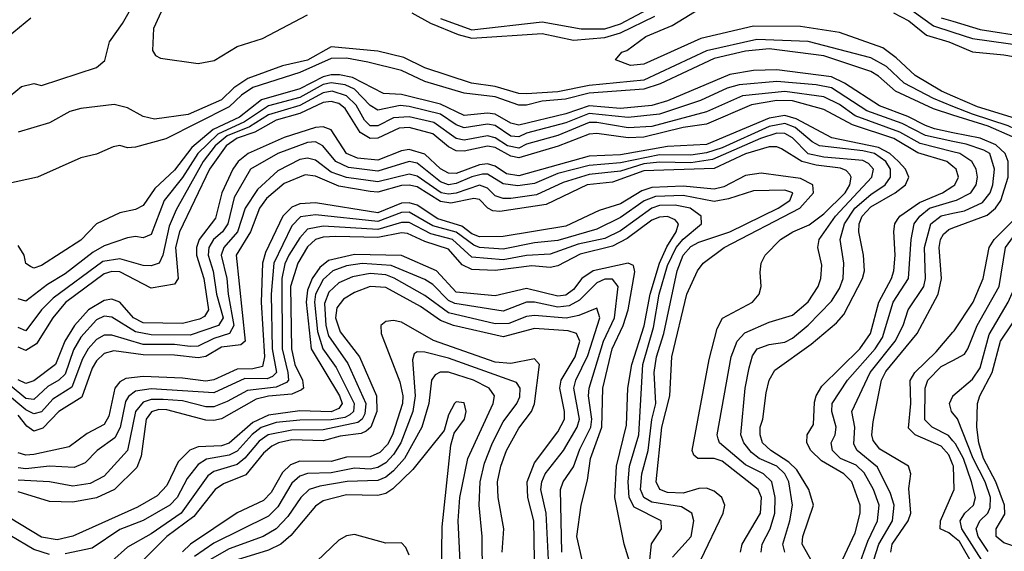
# Model space of a CAD drawing. Header units: inches. Extents: x 884549 to 1028252, y 526810 to 653624.
# Tile 692 of 1056: x 997614 to 1000131, y 573772 to 575133. Entities that reach past the tile are written whole.
import ezdxf

# ---------------------------------------------------------------- set-up
doc = ezdxf.new("R2010")
doc.units = ezdxf.units.IN
doc.header["$MEASUREMENT"] = 0
doc.layers.add('A9597', color=7, linetype='Continuous')
doc.layers.add('B0507', color=7, linetype='Continuous')

msp = doc.modelspace()

# ---------------------------------------------------------------- linework, layer by layer
at = {"layer": 'A9597', "color": 5}
for points, elevation in [([(998010, 575227.8), (997956.1, 575110), (997953.8, 575053.8), (997961.3, 575041.3), (997974, 575034), (998070, 575020.8), (998111.6, 575028.4), (998170, 575064.3), (998235, 575085), (998350, 575145)], 1560), ([(997590, 574938), (997618.6, 574961.4), (997650, 574969.1), (997670, 574964.2), (997810, 575010.3), (997831.3, 575028.7), (997843.8, 575076.2), (997876.7, 575123.3), (997914.7, 575190)], 1560), ([(998690, 575136.2), (998770, 575107.2), (998950, 575127.7), (999049.4, 575109.4), (999110, 575109.8), (999150, 575122.3), (999233.5, 575166.5)], 1580), ([(1000000, 574937.3), (999970.8, 574950), (999903.5, 574990), (999855.3, 575035.3), (999820.5, 575060.5), (999710, 575099.7), (999610, 575115.8), (999490, 575116.6), (999355.2, 575084.8), (999210, 575019.2), (999175.3, 575015.3), (999137.2, 575030), (999153.6, 575050), (999166.2, 575053.8), (999215.3, 575090), (999282.3, 575117.7), (999370, 575171.5)], 1540), ([(997570, 575077.6), (997642.8, 575137.2)], 1580), ([(998616.7, 575150), (998664.3, 575124.3), (998735.1, 575095.1), (998770, 575085.2), (998950, 575097.7), (999030, 575080.7), (999110, 575087.6), (999150, 575099), (999238.2, 575141.8)], 1560), ([(999848.3, 575150), (999887.4, 575130), (999932.8, 575092.8), (999990, 575075.8), (1000000, 575071.6)], 1540), ([(999896, 575156), (999950, 575117.4), (1000000, 575100.9)], 1560), ([(999970, 575137.6), (1000000, 575128.7)], 1580), ([(1000000, 574911), (999950, 574930.9), (999875.3, 574970), (999830, 575013.4), (999790, 575035.6), (999630, 575077.1), (999498.3, 575081.7), (999370, 575052.8), (999210, 574977.6), (999070, 574964), (998990, 574948.3), (998910, 574943.3), (998890, 574943.8), (998830, 574962), (998769.3, 574970), (998650, 575010), (998596.3, 575036.3), (998530, 575052.4), (998410, 575063.1), (998350, 575029.4), (998285.7, 575014.3), (998197.6, 574982.4), (998161.2, 574958.8), (998130, 574927.6), (998044.7, 574890), (997958.6, 574878.6), (997930, 574885.4), (997890, 574907), (997855.6, 574915.6), (997770, 574905.7), (997742.1, 574897.9), (997690, 574868.4), (997610, 574844.9)], 1560), ([(1000000, 574888.7), (999950, 574904.3), (999853, 574950), (999810, 574988.5), (999790, 575000.3), (999670, 575040.4), (999530, 575057.9), (999470, 575052.3), (999390, 575033.6), (999251.6, 574968.4), (999210, 574955), (999070, 574944.4), (999009.6, 574929.6), (998950, 574924.2), (998910, 574914.3), (998890, 574914.1), (998830, 574935.6), (998750, 574944.7), (998650, 574974.8), (998590, 575002.4), (998503.7, 575023.7), (998450, 575034.5), (998410, 575033.4), (998330, 574997.3), (998210, 574959.5), (998180.7, 574939.3), (998150, 574909.5), (997987.5, 574827.5), (997910, 574806.4), (997890, 574805.2), (997870, 574810.6), (997852.7, 574807.3), (997810, 574788.4), (997770, 574779.4), (997659.5, 574730), (997550, 574705.7)], 1580), ([(1000000, 574843.6), (999953.1, 574853.1), (999930, 574861.6), (999884.9, 574884.9), (999812.3, 574912.3), (999723.2, 574970), (999690, 574986.2), (999550, 575004.1), (999490, 575002.7), (999430, 574992.3), (999270, 574925.4), (999230, 574913), (999150, 574905.4), (999070, 574912), (999010, 574891.5), (998890, 574862.7), (998870, 574868), (998830, 574890.9), (998810, 574893.2), (998750, 574888), (998690, 574916.6), (998590, 574941.4), (998544, 574944), (998464.8, 574984.8), (998431.8, 574991.8), (998410, 574991.3), (998390, 574986.4), (998330, 574955.5), (998232.5, 574927.5), (998176.3, 574883.7), (998108.4, 574851.6), (998054, 574806), (998010, 574747.9), (997959.3, 574700.7), (997930, 574657.1), (997910, 574646.8), (997870, 574638.4), (997810.8, 574610), (997770, 574568.5), (997670, 574503.8), (997650, 574497.2), (997641.3, 574501.3), (997630, 574508.6), (997625.5, 574530), (997610, 574555.2)], 1620), ([(1000000, 574821), (999930, 574836), (999870, 574866.9), (999779.7, 574899.7), (999690, 574958.1), (999650, 574966.4), (999550, 574974.8), (999453.7, 574966.3), (999422.6, 574957.4), (999354.4, 574925.6), (999250, 574890.7), (999170, 574882.2), (999070, 574893), (999010, 574869.2), (998910, 574842.5), (998890, 574832.8), (998870, 574834.5), (998830, 574861.8), (998810, 574865.6), (998750, 574855.6), (998730, 574863.6), (998690, 574891.4), (998610, 574910.6), (998587.2, 574912.8), (998530, 574900.9), (998510, 574913.6), (998470, 574954.9), (998446.5, 574966.5), (998410, 574971.6), (998390, 574967.2), (998330, 574933.8), (998250, 574912.7), (998188.8, 574871.2), (998120.3, 574839.7), (998069.5, 574790), (998030, 574728.6), (997983.1, 574670), (997950, 574582.6), (997930, 574574.2), (997910, 574577.9), (997890, 574574.8), (997830, 574554.1), (997802, 574538), (997730, 574482.2), (997684.8, 574455.2), (997630, 574412.1), (997610, 574418.7)], 1640), ([(1000000, 574794.6), (999916, 574816), (999864.7, 574844.7), (999750, 574886.5), (999710, 574915.5), (999670, 574935), (999570, 574948.6), (999461.9, 574938.1), (999370, 574897.3), (999230, 574859.1), (999170, 574855.9), (999090, 574869.7), (999070, 574869.3), (998990, 574836.1), (998910, 574814.5), (998890, 574804), (998861.3, 574810), (998830, 574830.4), (998810, 574835.2), (998750, 574824.2), (998730, 574829), (998673.1, 574870), (998610, 574884.2), (998570, 574881.6), (998530, 574860.8), (998510, 574861.3), (998495.6, 574875.6), (998474.2, 574914.2), (998450, 574937.8), (998413.2, 574950), (998390, 574945.8), (998330, 574913), (998250.4, 574889.6), (998201.4, 574858.6), (998144.2, 574835.8), (998114.1, 574810), (998083.4, 574770), (998013.9, 574646.1), (997996, 574604), (997980.4, 574530), (997970.4, 574509.6), (997950, 574503.1), (997930, 574504), (997870, 574520.6), (997826.3, 574513.7), (997699.9, 574420.1), (997670, 574390), (997630, 574336.8), (997610, 574344.6)], 1660), ([(1000000, 574756.8), (999984.5, 574770), (999910, 574792.2), (999848.6, 574828.6), (999743.4, 574863.4), (999670, 574903), (999590, 574925.4), (999550, 574926.1), (999485.1, 574914.9), (999370, 574865.4), (999310, 574857.1), (999210, 574831.8), (999170, 574830.2), (999090, 574841.2), (999070, 574839.8), (998990.8, 574809.2), (998890, 574778.9), (998870, 574783.1), (998830, 574805.8), (998810, 574809.2), (998750, 574796.5), (998730, 574796.8), (998710, 574807.8), (998670, 574840.9), (998610, 574857.1), (998584.5, 574855.5), (998530, 574829.8), (998510, 574828.7), (998484.1, 574844.1), (998445.8, 574905.8), (998430, 574918), (998410, 574923.7), (998390, 574920.5), (998330, 574892.3), (998270, 574875.4), (998215.4, 574844.6), (998170, 574829.4), (998141.5, 574810), (998099.1, 574750), (998022.4, 574590), (998012.2, 574550), (998019.5, 574470), (998010, 574455.9), (997950, 574445.6), (997870, 574487.3), (997850, 574488.3), (997830, 574482.1), (997731.4, 574408.6), (997698.6, 574370), (997656.6, 574303.4), (997630, 574286.2), (997610, 574294.3)], 1680), ([(999648.3, 573730), (999614.9, 573790), (999615.9, 573810), (999643.8, 573890), (999631.3, 573930), (999600.8, 573980.8), (999580.6, 574000.6), (999534.8, 574030), (999512.8, 574050), (999506.9, 574070), (999507.6, 574090), (999514.2, 574110), (999522.2, 574177.8), (999530.3, 574210), (999544.6, 574235.4), (999637.4, 574302.6), (999702.7, 574357.3), (999721.4, 574378.6), (999769.2, 574470), (999774.1, 574490), (999771.5, 574530), (999759.1, 574590), (999760.3, 574610), (999768, 574630), (999790, 574654.2), (999852.6, 574690), (999878.5, 574710), (999887.6, 574730), (999879.2, 574750), (999861.2, 574770), (999839.1, 574790), (999810, 574806.1), (999690.4, 574830.4), (999599.1, 574879), (999570, 574887.4), (999530, 574880.9), (999370, 574813.7), (999270, 574808.1), (999150, 574787.3), (999070, 574783.5), (998890, 574733.5), (998858.7, 574738.7), (998830, 574757.8), (998810, 574763.9), (998790, 574761.6), (998730, 574739.2), (998710, 574739.7), (998690, 574751.1), (998650, 574788.9), (998610, 574800.7), (998590, 574797.2), (998530, 574773.6), (998478, 574778), (998449.7, 574790), (998410, 574851), (998390, 574859), (998370, 574857), (998290, 574831.1), (998198.2, 574790), (998172.8, 574770), (998159.2, 574750), (998130.6, 574690), (998115, 574625), (998073, 574570), (998066.4, 574550), (998066, 574530), (998085.2, 574470), (998096.9, 574390), (998086.5, 574373.5), (998073.8, 574366.2), (998030, 574355), (997930, 574357.3), (997905.4, 574370), (997869.8, 574409.8), (997850, 574417.2), (997830, 574414.1), (997790, 574389.8), (997754.4, 574350), (997729.8, 574310.2), (997705.2, 574250), (997650, 574208.2), (997630, 574201.7), (997610, 574210.9)], 1720), ([(999570.2, 573770), (999565.1, 573790), (999583.3, 573850), (999590, 573889.9), (999580.2, 573950), (999570.7, 573970), (999550, 573990), (999504.8, 574010), (999485, 574025), (999465.2, 574050), (999457.7, 574070), (999468.7, 574190), (999478.7, 574241.3), (999487.2, 574272.8), (999499.7, 574290), (999530, 574301.8), (999570, 574307.5), (999590, 574317.3), (999630, 574351.2), (999690, 574412.4), (999710, 574444.6), (999719.4, 574470), (999721.1, 574510), (999711.9, 574570), (999722.5, 574610), (999749.5, 574650), (999790, 574685.7), (999826.8, 574710), (999840.7, 574730), (999840.4, 574750), (999828.2, 574770), (999799.4, 574790), (999770, 574797.3), (999659.2, 574810), (999640.2, 574820.2), (999596.6, 574856.6), (999570, 574867), (999530, 574859.6), (999410, 574805.1), (999370, 574792.3), (999330, 574786.4), (999250, 574787), (999150, 574766.8), (999070, 574759.9), (998990, 574739.5), (998930, 574713.6), (998887.4, 574707.4), (998850, 574712.7), (998810, 574737.3), (998797.6, 574737.6), (998770, 574730.9), (998730, 574713.2), (998710, 574710.5), (998690, 574717.4), (998630, 574765.8), (998610, 574770), (998530, 574745.4), (998454.9, 574754.9), (998422.1, 574770), (998389.1, 574810), (998370, 574820), (998350, 574818.9), (998273.7, 574790), (998204.5, 574750), (998162.6, 574677.4), (998146.2, 574610), (998132.7, 574590), (998109.6, 574570), (998097.5, 574550), (998095.7, 574530), (998109.1, 574489.1), (998117.1, 574430), (998134.2, 574370), (998122.6, 574350), (998050, 574325.2), (997950, 574325.9), (997910, 574334.1), (997850, 574371.4), (997830, 574373.7), (997810, 574364.4), (997770, 574320.1), (997752, 574288), (997730, 574225.2), (997714.5, 574210), (997686, 574194), (997650, 574160.8), (997630, 574163.2), (997590, 574196.6)], 1740), ([(999509.9, 573770), (999512.6, 573790), (999532.8, 573830), (999545, 573870), (999546, 573910), (999536.7, 573950), (999515.7, 573970), (999470, 573993.2), (999403.5, 574050), (999399.9, 574059.9), (999397.3, 574070), (999433.4, 574270), (999448.3, 574310), (999468.3, 574331.7), (999530, 574358.8), (999590, 574376.8), (999630, 574411), (999655.5, 574450), (999662.7, 574470), (999664.6, 574504.6), (999654.4, 574550), (999658.1, 574570), (999699.7, 574630), (999792.7, 574730), (999797.1, 574750), (999784.5, 574764.5), (999770, 574772.3), (999670, 574780.7), (999630, 574789.6), (999590, 574830.8), (999570, 574841.6), (999550, 574842.1), (999508.5, 574828.5), (999385.4, 574774.6), (999330, 574766.3), (999250, 574768.3), (999210, 574764.1), (999150, 574745.4), (999070, 574736.8), (999003.6, 574716.4), (998935.5, 574684.5), (998870, 574675), (998850, 574674.9), (998830, 574682.3), (998810, 574701.6), (998790, 574709.3), (998730, 574688.9), (998710, 574686), (998691.5, 574690), (998630, 574731.9), (998610, 574737.3), (998530, 574717.8), (998450, 574729.1), (998410, 574742.6), (998370, 574772.9), (998350, 574778.5), (998330, 574774.6), (998274, 574746), (998222.1, 574697.9), (998190.1, 574650.1), (998171, 574590), (998135.9, 574550), (998129.5, 574530), (998143.9, 574470), (998146.7, 574430), (998161.5, 574350), (998150.7, 574329.3), (998110, 574317), (998070, 574297), (998050, 574296.1), (998010, 574301.3), (997930, 574301.6), (997850, 574325.1), (997830, 574325.3), (997810, 574314.3), (997788.9, 574290), (997775, 574265), (997747.5, 574192.5), (997698.9, 574161.1), (997670, 574129.5), (997650, 574123.8), (997630, 574134.1), (997577.3, 574177.3)], 1760), ([(999456.8, 573770), (999461.6, 573790), (999508, 573870), (999510.7, 573910), (999502.5, 573930), (999410, 574003.1), (999390, 574009.6), (999348.1, 574010), (999337.9, 574017.9), (999333.5, 574030), (999376.6, 574263.4), (999397.6, 574342.4), (999410.9, 574369.1), (999487.4, 574410), (999504.3, 574430), (999509.9, 574450), (999506.8, 574486.8), (999509.9, 574509.9), (999519.8, 574530), (999559.5, 574570), (999590.8, 574590), (999632.5, 574607.5), (999670, 574636.1), (999724.5, 574690), (999736.9, 574710), (999739.8, 574730), (999736.6, 574736.6), (999727.1, 574747.1), (999712.6, 574752.6), (999650, 574760.5), (999613.7, 574770), (999562.1, 574802.1), (999550, 574807.2), (999530, 574807.4), (999470, 574789.6), (999390, 574751.8), (999210, 574745.7), (999130, 574716.7), (999065.3, 574710), (998959.9, 574660.1), (998841.9, 574641.9), (998823.9, 574643.9), (998810.8, 574650.8), (998790, 574672.4), (998775.4, 574675.4), (998716.4, 574663.6), (998690, 574667.2), (998630, 574704.8), (998610, 574709.2), (998590, 574708.2), (998530, 574691.7), (998510, 574693.3), (998430, 574706.6), (998370, 574732.4), (998344.2, 574735.8), (998290, 574713.8), (998245.2, 574674.8), (998227.5, 574650), (998204.1, 574590), (998167.9, 574530), (998190.7, 574310), (998179.2, 574300.8), (998130, 574294.7), (998090, 574271), (998070, 574267), (998010, 574274.4), (997930, 574274.6), (997854.5, 574285.5), (997830, 574278.6), (997810, 574259.8), (997799.1, 574240.9), (997773.3, 574166.7), (997714.3, 574130), (997673.1, 574086.9), (997650, 574079.7), (997632.3, 574092.3), (997610, 574120.9)], 1780), ([(999355.9, 573750), (999412.2, 573870), (999416.7, 573890), (999408.8, 573910), (999390, 573925.9), (999370, 573933.7), (999350, 573932.7), (999310, 573921.3), (999270, 573923), (999250.5, 573930.5), (999241.6, 573950), (999255.6, 574090), (999276, 574170), (999281.8, 574270), (999320, 574430), (999347, 574490), (999361.1, 574510), (999415.2, 574550), (999609, 574650), (999643.9, 574690), (999641.5, 574710), (999610, 574726.4), (999510, 574740.2), (999470, 574733.8), (999414.6, 574705.4), (999390, 574698.9), (999310, 574706.3), (999230, 574703.6), (999205, 574695), (999150, 574661.5), (999095.2, 574644.8), (999010, 574604.6), (998850, 574577.5), (998790, 574576.7), (998770, 574584.4), (998744.5, 574604.5), (998683.5, 574623.5), (998630, 574658), (998610, 574664), (998590, 574663.2), (998530, 574638.1), (998370, 574664.3), (998330, 574661.8), (998310, 574652.9), (998286.5, 574630), (998242.8, 574537.2), (998234.8, 574510), (998231.1, 574410), (998240, 574270), (998235.1, 574244.9), (998210, 574239.1), (998170, 574238.4), (998110, 574210.9), (998090, 574208), (998030, 574215.5), (997930, 574219.2), (997885.6, 574214.4), (997870, 574206.1), (997857.5, 574190), (997841.9, 574118.1), (997830, 574096.8), (997786.6, 574073.4), (997740.1, 574039.9), (997650, 574020.2), (997630, 574017.9), (997610, 574024.4)], 1820), ([(999717.6, 573750), (999750, 573819.4), (999763.1, 573870), (999762.6, 573890), (999741.8, 573950), (999720.9, 573970), (999663.8, 574003.8), (999636.7, 574030), (999626.5, 574050), (999627.8, 574070), (999643.6, 574096.4), (999646.2, 574153.8), (999650, 574170), (999664.8, 574195.2), (999762, 574290), (999789.6, 574330), (999810.3, 574410), (999842.6, 574470), (999848.9, 574490), (999852.8, 574530), (999849.3, 574590.7), (999851.2, 574610), (999858.3, 574621.7), (999864, 574630), (999914.9, 574665.2), (999973.4, 574690), (1000000, 574706.7)], 1680), ([(999282.8, 573757.2), (999331.2, 573810), (999337.6, 573850), (999332.3, 573870), (999306.2, 573886.2), (999230, 573898), (999209.6, 573909.6), (999201.1, 573930), (999204.5, 573970), (999220.8, 574030), (999230.3, 574109.7), (999240.6, 574150), (999236.5, 574230), (999242.2, 574270), (999260.9, 574330), (999295.3, 574490), (999310, 574530), (999330, 574551.9), (999350, 574563.2), (999430, 574589.7), (999553.1, 574650), (999583.5, 574670), (999591.1, 574690), (999570, 574696.7), (999490, 574694.9), (999426.1, 574673.9), (999390, 574667.3), (999310, 574683.1), (999239.6, 574680.4), (999210.8, 574669.2), (999150, 574626.5), (999090, 574596.9), (998990, 574568), (998930, 574561.5), (998850, 574545.2), (998790, 574549.7), (998775.3, 574555.3), (998730, 574588.6), (998670, 574605.5), (998610, 574640.3), (998590, 574639.5), (998530, 574615.9), (998370, 574633.6), (998332.2, 574627.8), (998310, 574605.6), (998263.8, 574510), (998256.8, 574430), (998259.8, 574290), (998270.2, 574230), (998260.5, 574219.5), (998246.4, 574213.6), (998190, 574214.1), (998110, 574178.1), (997950, 574188.2), (997910, 574182), (997891.9, 574168.1), (997884.8, 574155.2), (997871.2, 574088.8), (997857.2, 574062.8), (997811.9, 574030), (997781.3, 573998.7), (997753.7, 573986.3), (997690, 573990.2), (997630, 573983.6), (997610, 573986)], 1840), ([(999225.4, 573750), (999229.2, 573790.8), (999255.2, 573830), (999254.5, 573850), (999185.3, 573885.3), (999172.2, 573910), (999169.5, 573949.5), (999172.8, 573990), (999196.6, 574070), (999207.6, 574250), (999234.8, 574345.2), (999249.4, 574430), (999270, 574503.5), (999292.5, 574550), (999310, 574571), (999357.1, 574610), (999356.6, 574630), (999341.2, 574641.2), (999328.3, 574650), (999290, 574658.1), (999250, 574657.2), (999230, 574650.8), (999150, 574592.3), (999110, 574572.6), (999042.1, 574557.9), (998970, 574532.4), (998910, 574529.2), (998850, 574518.3), (998770, 574525.4), (998720.2, 574570), (998664.8, 574584.8), (998610, 574613.7), (998590, 574613.9), (998530, 574595.9), (998390, 574603.9), (998350, 574596.4), (998330, 574574.4), (998302.5, 574530), (998292.2, 574507.8), (998284.2, 574470), (998284.8, 574290), (998299.3, 574230), (998301.1, 574210), (998296.2, 574203.8), (998270, 574192.2), (998196.1, 574183.9), (998144.8, 574155.2), (998110, 574141.9), (998090, 574141.5), (998030, 574157.5), (997980.9, 574160.9), (997950, 574160.9), (997930, 574153.8), (997910.4, 574129.6), (997889.5, 574030.5), (997830, 573964.3), (997794.3, 573945.7), (997750, 573938.4), (997689.8, 573949.8), (997610, 573954.3)], 1860), ([(999757.4, 573730), (999782.1, 573797.9), (999806.9, 573850), (999811.5, 573890), (999796.8, 573930), (999772.9, 573972.9), (999752.4, 573992.4), (999712.8, 574010), (999691.9, 574030), (999688.8, 574050), (999699, 574070), (999701.2, 574090), (999690.6, 574130), (999691.5, 574150), (999730.7, 574210), (999801.5, 574290), (999820.3, 574319.7), (999847.7, 574410), (999886.3, 574470), (999893, 574570), (999901.2, 574610), (999915.2, 574630), (999940.4, 574650), (1000000, 574668.2)], 1660), ([(999184, 573710), (999159.5, 573790), (999135.3, 573910), (999140.2, 573990), (999165.2, 574094.8), (999168.9, 574190), (999179.2, 574250), (999210.4, 574349.6), (999225.8, 574430), (999250.1, 574510), (999268.2, 574551.8), (999292.4, 574590), (999298, 574610), (999290, 574620.4), (999270, 574628.8), (999250, 574627.5), (999230, 574620), (999167.1, 574572.9), (999130, 574553.4), (999047.1, 574532.9), (998990, 574503), (998970, 574498.6), (998923.2, 574503.2), (998830, 574490.5), (998770, 574493.1), (998745, 574505), (998710, 574545.8), (998650, 574565.1), (998605.8, 574585.8), (998590, 574587.6), (998530, 574575.6), (998422.3, 574577.7), (998390, 574575.9), (998370, 574569.8), (998350, 574551.2), (998324.8, 574510), (998306.7, 574450), (998308.7, 574290), (998317.9, 574250), (998337.1, 574210), (998339.9, 574190), (998334.7, 574185.3), (998310, 574174), (998250, 574168.9), (998218.4, 574161.6), (998130, 574111.2), (998110, 574106.5), (998090, 574107.9), (997990, 574133.9), (997970, 574135.2), (997950.7, 574129.3), (997937.4, 574110), (997924.4, 574015.6), (997913.6, 573986.4), (997856.7, 573930), (997810, 573908.9), (997750, 573897.6), (997690, 573899.7), (997610, 573924.2)], 1880), ([(999797.7, 573750), (999810.9, 573790), (999845.8, 573850), (999849.6, 573890), (999840.2, 573920.2), (999807.3, 573987.3), (999755.1, 574030), (999746.3, 574046.3), (999749.5, 574090), (999741.2, 574130), (999788.5, 574230), (999852.5, 574310), (999872.7, 574350), (999885.7, 574390), (999925.7, 574450), (999930.3, 574470), (999927.4, 574550), (999943.2, 574610), (999970, 574631), (1000000, 574637.4)], 1640), ([(999840.9, 573770), (999844.9, 573790), (999885.6, 573850), (999892.7, 573870), (999887.4, 573932.6), (999892.5, 573970), (999886.4, 573990), (999813.4, 574033.4), (999796, 574056), (999792.5, 574070), (999796.1, 574103.9), (999817.6, 574210), (999828.1, 574231.9), (999909, 574330), (999962.6, 574430), (999970.7, 574470), (999965, 574550), (999968.4, 574570), (999976.3, 574583.7), (999990, 574596), (1000000, 574599.7)], 1620), ([(999051.8, 573750), (999038.9, 573810), (999049.5, 573890.5), (999065.9, 573954.1), (999073.8, 574010), (999102.5, 574090), (999104.9, 574190), (999128.9, 574290), (999157, 574350), (999170, 574390), (999187.1, 574487.1), (999183.4, 574503.4), (999169.9, 574509.9), (999080.6, 574490), (999051, 574470), (999030, 574442.3), (999010, 574428), (998990, 574424.9), (998910, 574445), (998830, 574425.6), (998730, 574435), (998679.9, 574490), (998590, 574529.3), (998470, 574531.8), (998403.5, 574516.5), (998381.3, 574498.7), (998361.8, 574470), (998350, 574440.3), (998346.5, 574410), (998359.5, 574290), (998432.1, 574170), (998438.6, 574150), (998430, 574137.9), (998410, 574129.4), (998330, 574131.7), (998250, 574120.9), (998210, 574101.7), (998150, 574048.5), (998130, 574042.4), (998070, 574039.5), (998048.8, 574031.2), (998019, 574001), (997990, 573940.7), (997965.7, 573914.3), (997914.9, 573885.1), (997750, 573810.8), (997710, 573801.7), (997670, 573808.5), (997590, 573856.6)], 1920), ([(999000.4, 573770), (998996.4, 573930), (999003.9, 573950), (999030, 573988.6), (999046.2, 574033.8), (999074.5, 574090), (999076.6, 574110), (999068.1, 574170), (999070, 574190), (999106.4, 574310), (999134.5, 574370), (999143.8, 574450), (999130, 574468.9), (999110, 574468.5), (999090, 574459.4), (999045.4, 574414.6), (999019.2, 574400.8), (998990, 574396.6), (998930, 574409.5), (998910, 574409.6), (998850, 574386.8), (998726.8, 574406.8), (998710, 574414.2), (998670, 574454.7), (998650, 574467.6), (998564, 574504), (998490, 574508.8), (998450, 574502.6), (998415, 574490), (998390, 574467.9), (998370.2, 574430), (998368, 574410), (998375.1, 574335.1), (998389.3, 574290), (998422.8, 574242.8), (998469.3, 574150), (998467.2, 574130), (998458.5, 574121.5), (998445.4, 574114.6), (998410, 574108.7), (998330, 574107.8), (998270, 574101.8), (998231.3, 574088.7), (998208.7, 574071.3), (998170, 574028.5), (998150, 574018), (998091.8, 574008.2), (998070, 573994.5), (998041.9, 573958.1), (998016.6, 573910), (997997.5, 573890), (997930, 573851), (997870, 573827.5), (997799.6, 573780.4), (997730, 573765.7)], 1940), ([(998966.2, 573750), (998960.4, 573870), (998946.5, 573930), (998948.8, 573950), (998957.9, 573970), (999004.8, 574030), (999039.6, 574090), (999044.9, 574110), (999030.8, 574190), (999035.7, 574210), (999066.6, 574273.4), (999097.5, 574370), (999090, 574394.3), (999044, 574376), (999011.3, 574368.7), (998930, 574376), (998910, 574373.2), (998864.7, 574355.3), (998830, 574354.6), (998710, 574382.8), (998650, 574426.5), (998571.3, 574471.3), (998550, 574479.5), (998510, 574483.5), (998465.1, 574474.9), (998430, 574459.6), (998404.7, 574435.3), (998393.7, 574406.3), (998397, 574350), (998403.9, 574323.9), (998452.8, 574252.8), (998498.7, 574150), (998496.2, 574123.8), (998489.9, 574110.1), (998478.5, 574101.5), (998390, 574082.8), (998310, 574082.5), (998249.3, 574070), (998226.3, 574053.7), (998190, 574010.8), (998170, 573994.6), (998110, 573976.6), (998094.7, 573965.3), (998026.9, 573870), (997950, 573816.6), (997890, 573782.9), (997850, 573747.2)], 1960), ([(998930.5, 573750), (998928.9, 573850), (998913, 573910), (998911.4, 573950), (998930, 573998.6), (998990, 574078), (999006.6, 574110), (999007, 574130), (998995, 574190), (998998.7, 574210), (999034.1, 574270), (999046.2, 574310), (999038, 574330), (999016.6, 574336.6), (998930, 574342.7), (998850, 574320.8), (998723.4, 574350), (998690, 574362.8), (998639, 574399), (998550, 574447.2), (998510.5, 574450), (998470, 574434.4), (998442.2, 574417.8), (998425, 574395), (998421.8, 574370), (998433.5, 574333.5), (998482.9, 574270), (998526.6, 574170), (998527.5, 574130), (998511.6, 574090), (998500.1, 574079.9), (998486.7, 574073.3), (998433.2, 574066.8), (998390, 574054.5), (998310, 574057.2), (998276.1, 574050), (998258.7, 574041.3), (998237, 574023), (998192.2, 573967.8), (998134.8, 573945.2), (998113.7, 573930), (998059.1, 573860.9), (997990.4, 573810), (997890, 573709.6)], 1980), ([(998847.4, 573770), (998851.8, 573830), (998837.1, 573910), (998835.8, 573950), (998844.2, 573990), (998859, 574030), (998890, 574086.9), (998922.7, 574130), (998930.3, 574149.7), (998943.1, 574250), (998930, 574264.6), (998870, 574253), (998830, 574256.5), (998671.8, 574311.8), (998590, 574358.6), (998570, 574363), (998550, 574360.5), (998537.7, 574350), (998538.2, 574330), (998585.9, 574205.9), (998593.8, 574170), (998593.1, 574150), (998567.6, 574070), (998554.7, 574045.3), (998535, 574025), (998510, 574014), (998450, 574013.2), (998410, 574001.9), (998330, 574002.5), (998306.2, 573993.8), (998286, 573974), (998257.1, 573923), (998237.7, 573902.3), (998170, 573870.9), (998051, 573790), (998030, 573771)], 2020), ([(1000000, 573993.2), (999990, 574019.3), (999970, 574040.9), (999903.4, 574070), (999886.8, 574086.9), (999892.8, 574150), (999890.5, 574209.5), (999902.9, 574230), (999957.4, 574282.6), (1000000, 574332.9)], 1580), ([(998797.7, 573710), (998796.3, 573810), (998788.8, 573890), (998791.3, 573950), (998802.3, 573997.7), (998823.1, 574050), (998850, 574103.4), (998885.3, 574150), (998892.4, 574167.6), (998893.8, 574190), (998884.2, 574204.2), (998710, 574266.8), (998650, 574281.9), (998630, 574282.6), (998622.6, 574277.4), (998618.1, 574261.9), (998624.8, 574170), (998619.1, 574130), (998588.5, 574050), (998570, 574019.6), (998550, 573998.7), (998530, 573986.6), (998510, 573982.5), (998470, 573984.9), (998410, 573972.7), (998350, 573971.5), (998330, 573964.5), (998310, 573946.1), (998274.4, 573885.6), (998250, 573862.3), (998110, 573792.8), (998060.8, 573759.2)], 2040), ([(1000000, 574055.2), (999988.6, 574068.6), (999947.3, 574090), (999928.2, 574108.2), (999929.3, 574190), (999936.3, 574210), (999970, 574244.7), (1000000, 574260.8)], 1560), ([(998741.5, 573710), (998735, 573850), (998739.3, 573910), (998759.6, 574010), (998824.5, 574150), (998828.4, 574170), (998814, 574190), (998774.4, 574210), (998710, 574230.2), (998689, 574231), (998676, 574224), (998667.3, 574210), (998659.7, 574150), (998642.3, 574090), (998598, 574010), (998570, 573977.7), (998550, 573961.9), (998530, 573953.4), (998451, 573951), (998381.1, 573938.9), (998354.5, 573930), (998332.7, 573910), (998299.2, 573860.8), (998270, 573829.7), (998236.4, 573810), (998150, 573778), (998099.9, 573750)], 2060), ([(998691.3, 573650), (998694.5, 573834.5), (998716, 574044), (998725.2, 574074.8), (998751.4, 574110), (998755.8, 574130), (998750, 574152.1), (998730, 574154.5), (998725.9, 574150), (998710, 574121.6), (998699.1, 574080.9), (998618.8, 573981.2), (998568.3, 573931.7), (998550, 573920.3), (998530, 573915.3), (998450, 573916.9), (998390, 573900.9), (998370, 573887.7), (998307.3, 573812.7), (998281.3, 573790), (998250, 573775.2), (998170, 573750.5)], 2080), ([(1000000, 574125.9), (999996.7, 574130), (999991.7, 574150), (1000000, 574169.6)], 1540), ([(1000000, 573810.9), (999990, 573819), (999967.3, 573830), (999968.3, 573850), (1000000, 573923)], 1580), ([(997690, 573764.2), (997650, 573776.3), (997590, 573812.2)], 1940), ([(998610, 573762.4), (998601.7, 573781.7), (998590, 573793.6), (998550, 573792.7), (998470, 573814.8), (998450, 573811.5), (998430, 573800.3), (998373.4, 573746.5)], 2120)]:
    msp.add_lwpolyline(points, dxfattribs=dict(at, elevation=elevation))
at = {"layer": 'B0507', "color": 5}
for points, elevation in [([(1000000, 575128.7), (1000070, 575107.8), (1000190, 575088.6)], 1580), ([(1000000, 575100.9), (1000050, 575084.3), (1000190, 575064.9)], 1560), ([(1000000, 575071.6), (1000050, 575050.4), (1000130, 575043.1), (1000209.1, 575029.1)], 1540), ([(1000000, 574169.6), (1000000.2, 574170), (1000050, 574212.6), (1000070, 574242.1), (1000092.9, 574327.1), (1000141.7, 574410), (1000159.3, 574450), (1000173.4, 574530), (1000188.6, 574570), (1000281, 574699), (1000294.1, 574725.9), (1000296, 574750), (1000285.6, 574790), (1000263.4, 574823.4), (1000242.4, 574842.4), (1000159.9, 574879.9), (1000062.5, 574910), (1000000, 574937.3)], 1540), ([(1000000, 574260.8), (1000030, 574276.8), (1000038.4, 574290), (1000061.7, 574350), (1000118, 574450), (1000134.2, 574550), (1000192, 574628), (1000219.6, 574690), (1000237.1, 574750), (1000236.5, 574790), (1000226.2, 574810), (1000195.4, 574835.4), (1000141, 574861), (1000050, 574891), (1000000, 574911)], 1560), ([(1000000, 574332.9), (1000003.3, 574336.7), (1000051.6, 574410), (1000077.2, 574470), (1000092.9, 574550), (1000105.7, 574570), (1000157.5, 574622.5), (1000175, 574650), (1000199.1, 574730), (1000203.1, 574770), (1000200.1, 574790), (1000187.3, 574810), (1000152.8, 574832.7), (1000090, 574860.6), (1000000, 574888.7)], 1580), ([(1000000, 574599.7), (1000087.6, 574632.4), (1000109, 574650), (1000122.6, 574670), (1000140.9, 574730), (1000141.6, 574770), (1000134, 574790), (1000110, 574812.5), (1000070, 574829.4), (1000000, 574843.6)], 1620), ([(1000000, 574637.4), (1000030, 574643.9), (1000075.3, 574664.7), (1000095.2, 574690), (1000102.5, 574710), (1000106.7, 574750), (1000094.2, 574790), (1000079, 574799), (1000033.8, 574813.8), (1000000, 574821)], 1640), ([(1000000, 574668.2), (1000009.1, 574670.9), (1000045.9, 574690), (1000059.1, 574710), (1000063, 574730), (1000059.6, 574750), (1000048.2, 574770), (1000017.9, 574790), (1000000, 574794.6)], 1660), ([(1000000, 574706.7), (1000005.3, 574710), (1000013.9, 574730), (1000008.1, 574750), (1000000, 574756.8)], 1680), ([(1000250, 573736.8), (1000170, 573780.5), (1000130, 573793.8), (1000110.8, 573810), (1000110.3, 573830), (1000133.1, 573866.9), (1000132.1, 573890), (1000109.5, 573950), (1000078.2, 574010), (1000066.3, 574050), (1000060.8, 574090), (1000063.2, 574150), (1000068.9, 574170), (1000100.3, 574230), (1000121.5, 574310), (1000202.6, 574430), (1000210, 574448), (1000220, 574440)], 1520), ([(1000090, 573771.9), (1000064.2, 573810), (1000059.8, 573830), (1000069.2, 573850), (1000089, 573870), (1000095.7, 573884.3), (1000095.8, 573910), (1000082.3, 573950), (1000052, 574010), (1000011.5, 574111.5), (1000000, 574125.9)], 1540), ([(1000080.2, 573740.2), (1000023.1, 573830), (1000018.8, 573850), (1000030.7, 573869.3), (1000053, 573890), (1000057.7, 573910), (1000047.4, 573950), (1000026.7, 574010), (1000007, 574047), (1000000, 574055.2)], 1560), ([(1000000, 573923), (1000003, 573930), (1000001.2, 573990), (1000000, 573993.2)], 1580), ([(1000053.2, 573733.2), (1000017, 573797), (1000000, 573810.9)], 1580)]:
    msp.add_lwpolyline(points, dxfattribs=dict(at, elevation=elevation))

doc.saveas('drawing.dxf')
